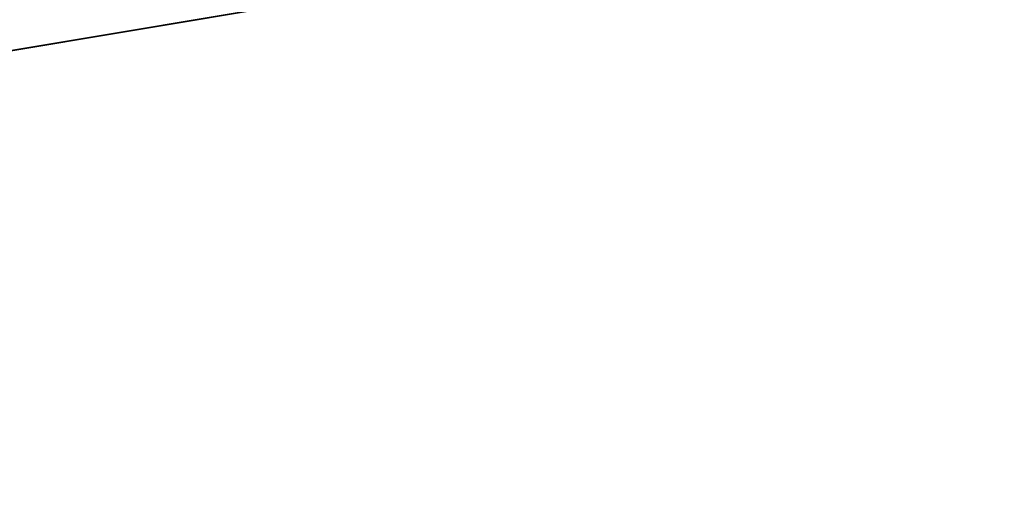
# Model space of a CAD drawing. Extents: x 0 to 80, y 0 to 80.
# Tile 491 of 656: x 9.3413 to 9.4034, y 35.3601 to 35.3912. Entities that reach past the tile are written whole.
import ezdxf

# ---------------------------------------------------------------- set-up
doc = ezdxf.new("R2010")
doc.units = 0
doc.header["$LTSCALE"] = 25.4
doc.layers.get('0').update_dxf_attribs({"color": 13, "linetype": 'CONTINUOUS'})

# ---------------------------------------------------------------- blocks, each defined once
blk = doc.blocks.new('ORBIT-I-KINKIET-20-7806-78')
at = {"color": 7}
blk.add_line((25.935089, 35.76836, 344.928497), (25.202963, 35.64608, 344.543243), dxfattribs=at)
blk.add_line((25.935089, 35.76836, 344.928497), (25.202963, 35.64608, 344.543243), dxfattribs=at)
mesh = blk.add_polyface(dxfattribs=at)
corners = [(25.935089, 35.76836, 344.928497), (25.202963, 35.64608, 344.543243), (25.935089, 35.64608, 344.928497)]
mesh.append_faces([[corners[k] for k in face] for face in [(0, 1, 2)]], dxfattribs={"color": 7})
mesh = blk.add_polyface(dxfattribs=at)
corners = [(25.935089, 35.76836, 344.928497), (25.202963, 35.76836, 344.543243), (25.202963, 35.64608, 344.543243)]
mesh.append_faces([[corners[k] for k in face] for face in [(0, 1, 2)]], dxfattribs={"color": 7})
mesh = blk.add_polyface(dxfattribs=at)
corners = [(26.402742, 35.64608, 302.383881), (25.678438, 35.76836, 302.75235), (26.402742, 35.76836, 302.383881)]
mesh.append_faces([[corners[k] for k in face] for face in [(0, 1, 2)]], dxfattribs={"color": 7})
mesh = blk.add_polyface(dxfattribs=at)
corners = [(26.402742, 35.64608, 302.383881), (25.678438, 35.64608, 302.75235), (25.678438, 35.76836, 302.75235)]
mesh.append_faces([[corners[k] for k in face] for face in [(0, 1, 2)]], dxfattribs={"color": 7})

msp = doc.modelspace()

# ---------------------------------------------------------------- block references
at = {"color": 0}
msp.add_blockref('ORBIT-I-KINKIET-20-7806-78', (-16.396614, -0.346078, -57.5), dxfattribs=at)

doc.saveas('drawing.dxf')
